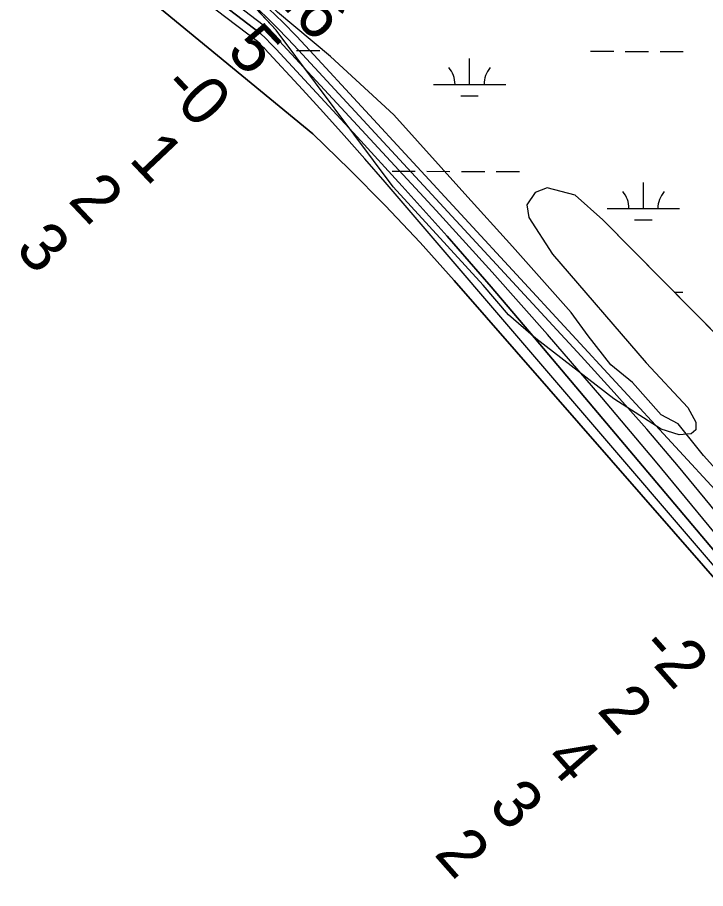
# Model space of a CAD drawing. Extents: x 3180038 to 3217926, y 922069 to 947485.
# Drawn here: x 3208074 to 3209024, y 934293 to 935497 of the extents above; entities that cross this region are included whole.
import ezdxf

# ---------------------------------------------------------------- set-up
doc = ezdxf.new("R2010")
doc.units = 0
for name, color, linetype in [('V-RIVR-EDGE', 7, 'Continuous'), ('V-RIVR-RANG', 7, 'Continuous'), ('V-SITE-VEGE', 7, 'Continuous'), ('V-TOPO-DPTH', 7, 'Continuous'), ('V-TOPO-MINR', 7, 'Continuous'), ('V-TOPO-WATR', 7, 'Continuous'), ('V-WETL-SWMP', 7, 'Continuous')]:
    doc.layers.add(name, color=color, linetype=linetype)

msp = doc.modelspace()

# ---------------------------------------------------------------- linework, layer by layer
at = {"layer": 'V-RIVR-EDGE'}
msp.add_lwpolyline([(3209072.4, 934834.7), (3209021.3, 934891.4), (3208986.2, 934935.3), (3208963.1, 934947.6), (3208923.3, 934992.4), (3208893.3, 935016.9), (3208862.1, 935056.9), (3208838.7, 935089.1), (3208757.7, 935180.2), (3208691.8, 935253), (3208593.8, 935362.3), (3208506.2, 935442.9), (3208432.9, 935504.4), (3208377.4, 935561.5), (3208314.1, 935619), (3208248.6, 935680.9), (3208214.3, 935714), (3208161, 935748.1), (3208131, 935765.5), (3208096.3, 935799.1), (3208038.6, 935833.1)], dxfattribs=at)
at = {"layer": 'V-SITE-VEGE'}
for p, q in [((3208431.4, 935479.2), (3208267.2, 935656.3)), ((3208592.8, 935262.6), (3208431.4, 935479.2)), ((3208717.2, 935126.8), (3208592.8, 935262.6)), ((3208788.7, 935254.9), (3208777.4, 935238.1)), ((3208805.7, 935261.6), (3208788.7, 935254.9)), ((3208844.1, 935251.3), (3208805.7, 935261.6)), ((3208882.4, 935217.1), (3208844.1, 935251.3)), ((3208777.4, 935238.1), (3208780.1, 935220.6)), ((3208780.1, 935220.6), (3208813, 935169.6)), ((3209126, 934970.6), (3208882.4, 935217.1)), ((3208813, 935169.6), (3208942.2, 935019.7)), ((3208752, 935085.7), (3208717.2, 935126.8)), ((3208790, 935053), (3208752, 935085.7)), ((3208897.4, 934969.6), (3208790, 935053)), ((3208942.2, 935019.7), (3208999.8, 934957.7)), ((3208962.7, 934928), (3208897.4, 934969.6)), ((3208999.8, 934957.7), (3209010.6, 934937.7)), ((3208987.9, 934920.3), (3208962.7, 934928)), ((3209010.9, 934926.8), (3209004.3, 934921.5)), ((3209010.6, 934937.7), (3209010.9, 934926.8)), ((3209004.3, 934921.5), (3208987.9, 934920.3))]:
    msp.add_line(p, q, dxfattribs=at)
at = {"layer": 'V-TOPO-DPTH'}
for points in [[(3206771.7, 936770.1), (3207111.9, 936495.5), (3207189.2, 936432.7), (3207266.3, 936369.7), (3207343, 936306.2), (3207419.5, 936242.4), (3207523.9, 936155), (3207548, 936134.7), (3207572.2, 936114.5), (3208409.5, 935474.9), (3208416.8, 935467.8), (3208423.9, 935460.5), (3208431, 935453), (3208542.9, 935332), (3208605.4, 935263.6), (3208667.2, 935194.6), (3208728, 935124.7), (3208788.2, 935054.2), (3209068.6, 934721), (3209079.1, 934708.2), (3209089.5, 934695.3), (3209099.5, 934682.2), (3209109.4, 934669), (3209698.2, 933661.5)], [(3206771.7, 936770.1), (3207111.9, 936495.5), (3207189.2, 936432.7), (3207266.3, 936369.7), (3207343, 936306.2), (3207419.5, 936242.4), (3207523.9, 936155), (3207548, 936134.7), (3207572.2, 936114.5), (3208409.5, 935474.9), (3208416.8, 935467.8), (3208423.9, 935460.5), (3208431, 935453), (3208542.9, 935332), (3208605.4, 935263.6), (3208667.2, 935194.6), (3208728, 935124.7), (3208788.2, 935054.2), (3209068.6, 934721), (3209079.1, 934708.2), (3209089.5, 934695.3), (3209099.5, 934682.2), (3209109.4, 934669), (3209698.2, 933661.5)], [(3206823.2, 936642), (3207197.4, 936377), (3207259, 936331.3), (3207320.2, 936285), (3207397.3, 936225.7), (3207424.1, 936204.7), (3207450.8, 936183.5), (3207477.2, 936161.9), (3208481.8, 935335.9), (3208532.4, 935287), (3208581.9, 935237.1), (3208630, 935185.8), (3208677, 935133.5), (3209066, 934688), (3209694.5, 933644.3)], [(3209694.5, 933644.3), (3209066, 934688), (3208677, 935133.5), (3208630, 935185.8), (3208581.9, 935237.1), (3208532.4, 935287), (3208481.8, 935335.9), (3207477.2, 936161.9), (3207450.8, 936183.5), (3207424.1, 936204.7), (3207397.3, 936225.7), (3207320.2, 936285), (3207259, 936331.3), (3207197.4, 936377), (3206823.2, 936642)], [(3209537.4, 933985.7), (3209153.9, 934663.1), (3209134.4, 934690.5), (3209114.5, 934717.5), (3209094.1, 934744.1), (3209073.2, 934770.4), (3209030, 934823.7), (3208986.8, 934876.1), (3208942.9, 934927.8), (3208898, 934978.7), (3208852.5, 935029), (3208462.2, 935451.9), (3208447.5, 935467.5), (3208432.6, 935482.7), (3208417.3, 935497.6), (3208401.8, 935512.3), (3207762.5, 935996)]]:
    msp.add_lwpolyline(points, dxfattribs=at)
at = {"layer": 'V-TOPO-MINR'}
for points in [[(3209694.5, 933644.3), (3209066, 934688), (3208677, 935133.5), (3208630, 935185.8), (3208581.9, 935237.1), (3208532.4, 935287), (3208481.8, 935335.9), (3207477.2, 936161.9), (3207450.8, 936183.5), (3207424.1, 936204.7), (3207397.3, 936225.7), (3207320.2, 936285), (3207259, 936331.3), (3207197.4, 936377), (3206823.2, 936642)], [(3209722.9, 933688.3), (3209156, 934696.6), (3209143.6, 934714.4), (3209131, 934732), (3209118, 934749.3), (3209104.7, 934766.4), (3209091.1, 934783.2), (3209077.2, 934799.8), (3209062.9, 934816.1), (3209048.4, 934832.2), (3208477.7, 935451.4), (3208459.3, 935470.9), (3208440.5, 935490.2), (3208421.3, 935509), (3207717.3, 936056.7), (3207705.7, 936064.1), (3207694.5, 936072), (3207683.6, 936080.4), (3207616.6, 936134.8), (3207609.2, 936140.9), (3207601.8, 936147), (3207594.4, 936153), (3207587, 936159.1), (3207062.4, 936593.7)], [(3209700.4, 933670.4), (3209115.6, 934686), (3209101, 934705.5), (3209085.9, 934724.6), (3209070.6, 934743.6), (3208955, 934883.5), (3208880.9, 934971.6), (3208805.9, 935058.9), (3208729.5, 935145), (3208652, 935230.1), (3208446.6, 935452.5), (3208435.7, 935464), (3208424.7, 935475.3), (3208413.4, 935486.3), (3207619.4, 936093.2), (3207600.4, 936108.9), (3207581.5, 936124.7), (3207562.5, 936140.4), (3207543.6, 936156.2), (3207372.4, 936299.1), (3207271.4, 936383.2), (3207170.3, 936467.1), (3207068.9, 936550.6)], [(3209696.2, 933652.8), (3209092.2, 934671), (3209086.2, 934679), (3209080, 934686.9), (3209073.6, 934694.7), (3209067.1, 934702.4), (3208581.7, 935269.1), (3208553.5, 935301.6), (3208525.2, 935333.8), (3208496.4, 935365.7), (3208467.4, 935397.4), (3208415.4, 935453.6), (3208412.1, 935457), (3208408.9, 935460.3), (3208405.5, 935463.6), (3207592.6, 936080.5)], [(3209537.4, 933985.7), (3209153.9, 934663.1), (3209134.4, 934690.5), (3209114.5, 934717.5), (3209094.1, 934744.1), (3209073.2, 934770.4), (3209030, 934823.7), (3208986.8, 934876.1), (3208942.9, 934927.8), (3208898, 934978.7), (3208852.5, 935029), (3208462.2, 935451.9), (3208447.5, 935467.5), (3208432.6, 935482.7), (3208417.3, 935497.6), (3208401.8, 935512.3), (3207762.5, 935996)]]:
    msp.add_lwpolyline(points, dxfattribs=at)
at = {"layer": 'V-TOPO-WATR'}
msp.add_lwpolyline([(3209698.2, 933661.5), (3209109.4, 934669), (3209099.5, 934682.2), (3209089.5, 934695.3), (3209079.1, 934708.2), (3209068.6, 934721), (3208788.2, 935054.2), (3208728, 935124.7), (3208667.2, 935194.6), (3208605.4, 935263.6), (3208542.9, 935332), (3208431, 935453), (3208423.9, 935460.5), (3208416.8, 935467.8), (3208409.5, 935474.9), (3207572.2, 936114.5), (3207548, 936134.7), (3207523.9, 936155), (3207419.5, 936242.4), (3207343, 936306.2), (3207266.3, 936369.7), (3207189.2, 936432.7), (3207111.9, 936495.5), (3206771.7, 936770.1)], dxfattribs=at)
at = {"layer": 'V-WETL-SWMP'}
for p, q in [((3208459.5, 935451.2), (3208491.5, 935451.1)), ((3208865.4, 935450.2), (3208897.4, 935450.2)), ((3208913.4, 935450.1), (3208945.4, 935450.1)), ((3208961.4, 935450), (3208993.4, 935450)), ((3208698.3, 935404.2), (3208698.4, 935440.2)), ((3208648.3, 935404.3), (3208748.3, 935404.1)), ((3208686.2, 935388.8), (3208710.2, 935388.7)), ((3208591.2, 935284.4), (3208623.2, 935284.3)), ((3208639.2, 935284.3), (3208671.2, 935284.2)), ((3208687.2, 935284.1), (3208719.2, 935284.1)), ((3208735.2, 935284), (3208767.2, 935284)), ((3208938.4, 935232.8), (3208938.4, 935268.8)), ((3208888.4, 935233), (3208988.4, 935232.7)), ((3208926.3, 935217.4), (3208950.3, 935217.4)), ((3208981, 935117.3), (3208992.7, 935117.3))]:
    msp.add_line(p, q, dxfattribs=at)
msp.add_lwpolyline([(3209126, 934970.6), (3208882.4, 935217.1), (3208844.1, 935251.3), (3208805.7, 935261.6), (3208788.7, 935254.9), (3208777.4, 935238.1), (3208780.1, 935220.6), (3208813, 935169.6), (3208942.2, 935019.7), (3208999.8, 934957.7), (3209010.6, 934937.7), (3209010.9, 934926.8), (3209004.3, 934921.5), (3208987.9, 934920.3), (3208962.7, 934928), (3208897.4, 934969.6), (3208790, 935053), (3208752, 935085.7), (3208717.2, 935126.8), (3208592.8, 935262.6), (3208431.4, 935479.2), (3208267.2, 935656.3)], dxfattribs=at)
for centre, start, end in [((3208643, 935404.8), 359.099, 40.6427), ((3208753.5, 935404.5), 139.099, 180.6427), ((3208883.1, 935233.4), 359.099, 40.6427), ((3208993.6, 935233.2), 139.099, 180.6427)]:
    msp.add_arc(centre, 35.2, start, end, dxfattribs=at)

# ---------------------------------------------------------------- texts
at = {"layer": 'V-RIVR-RANG'}
for s, rotation, p in [('34.6', 313.2483, (3208367.8, 935587.5)), ('5', 313.3994, (3208361, 935448.8)), ('-0', 313.3994, (3208270.7, 935398.7)), ('1', 313.3994, (3208226.3, 935300.1)), ('2', 313.3994, (3208142.3, 935243.5)), ('3', 313.3994, (3208069.2, 935175.1)), ('-2', 311.4553, (3208930.6, 934624.5)), ('2', 311.4553, (3208873, 934538.6)), ('4', 311.4553, (3208799.9, 934470.4)), ('3', 311.4553, (3208722.6, 934406.8)), ('2', 311.4553, (3208647.9, 934340.3))]:
    msp.add_text(s, height=67, rotation=rotation, dxfattribs=at).set_placement(p)

doc.saveas('drawing.dxf')
